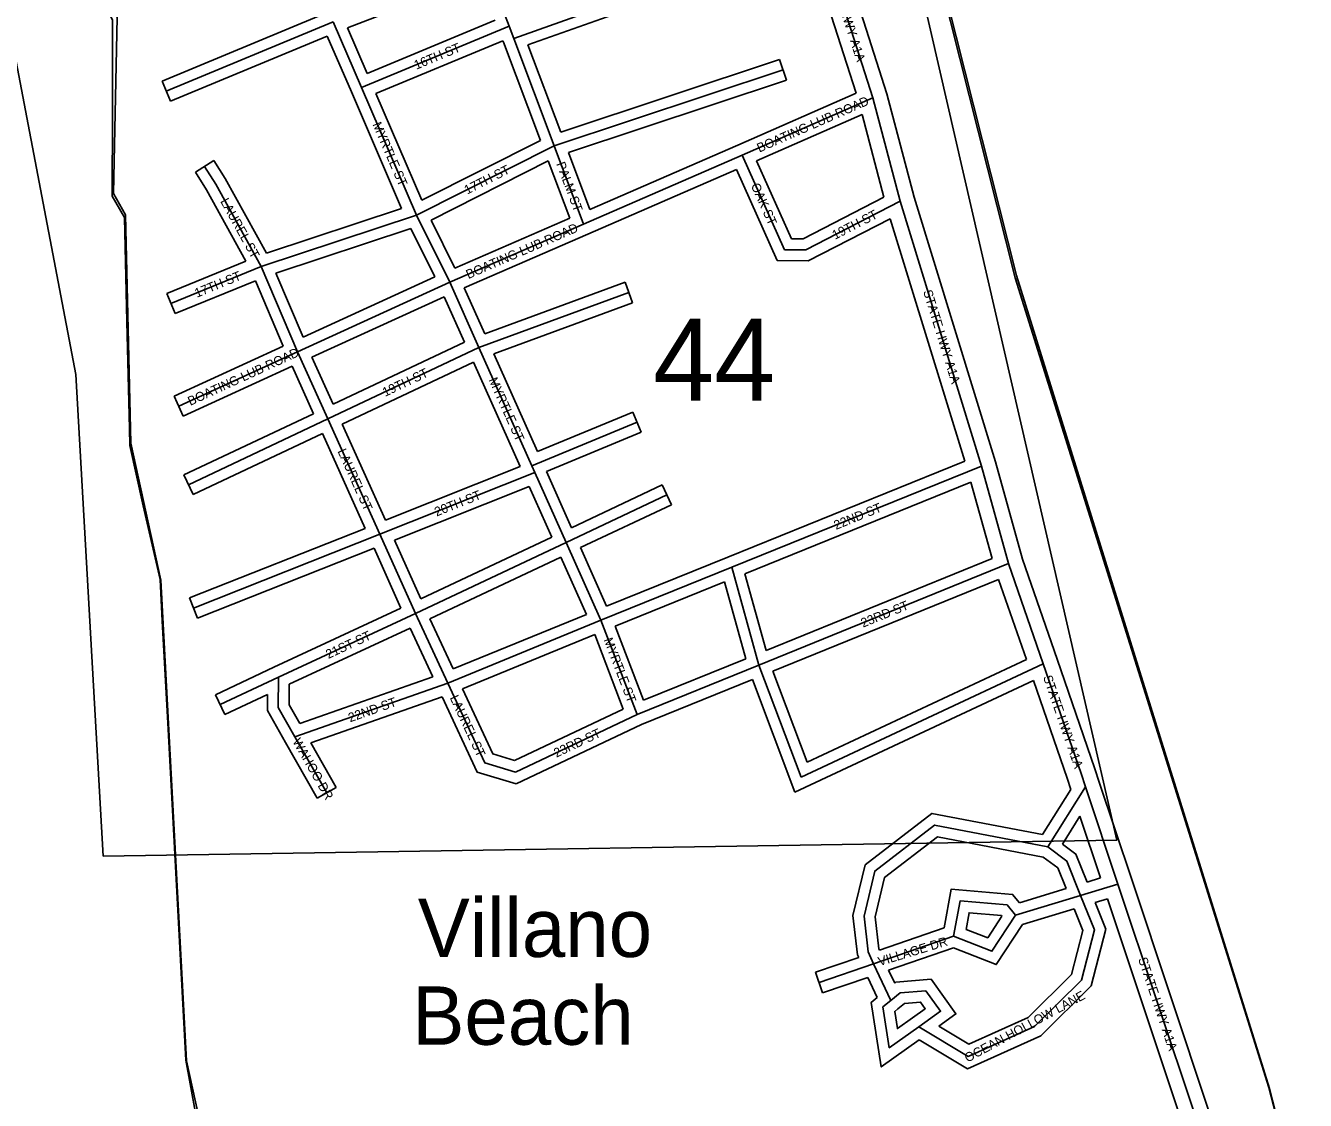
# Model space of a CAD drawing. Extents: x 418523 to 616617, y 1878279 to 2196743.
# Drawn here: x 558121 to 561629, y 2037441 to 2040386 of the extents above; entities that cross this region are included whole.
import ezdxf

# ---------------------------------------------------------------- set-up
doc = ezdxf.new("R2010")
doc.units = 0
for name, color, linetype in [('Level 1', 7, 'Continuous'), ('Level 2', 7, 'Continuous'), ('Level 22', 7, 'Continuous'), ('Level 23', 7, 'Continuous'), ('Level 31', 7, 'Continuous'), ('Level 32', 7, 'Continuous'), ('Level 34', 7, 'Continuous'), ('Level 44', 7, 'Continuous'), ('Level 5', 7, 'Continuous'), ('Level 8', 7, 'Continuous')]:
    doc.layers.add(name, color=color, linetype=linetype)

msp = doc.modelspace()

# ---------------------------------------------------------------- linework, layer by layer
at = {"layer": 'Level 1'}
for p, q in [((561111.615, 2038153.701), (560258.016, 2041868.734)), ((557803.795, 2041815.238), (558258.888, 2039429.953)), ((558258.888, 2039429.953), (558333.618, 2038110.032)), ((558333.618, 2038110.032), (561111.615, 2038153.701))]:
    msp.add_line(p, q, dxfattribs=at)
at = {"layer": 'Level 22'}
for p, q in [((560443.635, 2040188.321), (560292.207, 2040660.028)), ((560517.958, 2039904.832), (560443.635, 2040188.321)), ((560741.26, 2039179.102), (560517.958, 2039904.832)), ((560815.314, 2038911.978), (560741.26, 2039179.102)), ((560910.255, 2038637.165), (560815.314, 2038911.978)), ((561114.884, 2038033.312), (561025.939, 2038300.11)), ((561328.297, 2037393.436), (561114.884, 2038033.312))]:
    msp.add_line(p, q, dxfattribs=at)
msp.add_lwpolyline([(561025.939, 2038300.11), (561013.996, 2038336.144), (560910.255, 2038637.165)], dxfattribs=at)
at = {"layer": 'Level 23'}
for p, q in [((560482.054, 2040199.514), (560330.295, 2040672.254)), ((560397.589, 2040200.889), (560254.121, 2040647.801)), ((560556.439, 2039915.791), (560482.054, 2040199.515)), ((560473.716, 2039915.851), (560414.249, 2040142.678)), ((560779.658, 2039190.328), (560556.439, 2039915.791)), ((560695.19, 2039192.816), (560490.774, 2039857.165)), ((560853.53, 2038923.863), (560779.658, 2039190.328)), ((560769.945, 2038925.904), (560712.008, 2039134.892)), ((560948.064, 2038650.226), (560853.53, 2038923.862)), ((560863.974, 2038648.628), (560788.02, 2038868.481)), ((561152.832, 2038045.963), (561063.887, 2038312.761)), ((561067.106, 2038050.151), (561010.67, 2038219.435)), ((561365.509, 2037408.296), (561152.83, 2038045.967)), ((561280.85, 2037409.267), (561086.092, 2037993.211))]:
    msp.add_line(p, q, dxfattribs=at)
for points in [[(561063.909, 2038312.694), (561051.892, 2038348.953), (560948.073, 2038650.198)], [(560986.114, 2038293.124), (560976.1, 2038323.335), (560883.652, 2038591.59)]]:
    msp.add_lwpolyline(points, dxfattribs=at)
at = {"layer": 'Level 31'}
for p, q in [((559381.036, 2040558.063), (559446.457, 2040384.421)), ((559459.038, 2040351.294), (560098.475, 2040578.35)), ((558963.796, 2040396.614), (558506.568, 2040206.547)), ((559041.55, 2040216.393), (558963.796, 2040396.614)), ((559446.457, 2040384.421), (559041.55, 2040216.393)), ((559446.457, 2040384.421), (559459.038, 2040351.294)), ((559459.038, 2040351.294), (559569.749, 2040057.161)), ((559569.749, 2040057.161), (560197.105, 2040265.339)), ((559192.336, 2039866.874), (559041.55, 2040216.393)), ((560085, 2040031.071), (560443.635, 2040188.321)), ((559569.749, 2040057.161), (559192.336, 2039866.874)), ((559569.749, 2040057.161), (559650.581, 2039842.021)), ((559650.581, 2039842.021), (560085, 2040031.071)), ((560200.879, 2039772.2), (560085, 2040031.071)), ((558642.398, 2039951.619), (558611.805, 2040000.432)), ((558766.907, 2039726.179), (558642.398, 2039951.619)), ((558766.907, 2039726.179), (559192.336, 2039866.874)), ((559283.7, 2039682.981), (559192.336, 2039866.874)), ((559283.7, 2039682.981), (559650.581, 2039842.021)), ((558766.907, 2039726.179), (558519.584, 2039624.65)), ((558866.372, 2039492.441), (558766.907, 2039726.179)), ((558866.372, 2039492.441), (559283.7, 2039682.981)), ((559363.678, 2039504.21), (559283.7, 2039682.981)), ((559363.678, 2039504.21), (559774.563, 2039654.769)), ((559363.678, 2039504.21), (558949.501, 2039308.205)), ((559508.835, 2039179.8), (559363.678, 2039504.21)), ((558540.686, 2039343.117), (558866.372, 2039492.441)), ((558949.501, 2039308.205), (558866.372, 2039492.441)), ((558949.501, 2039308.205), (558567.986, 2039128.119)), ((559091.827, 2038992.166), (558949.501, 2039308.205)), ((559508.835, 2039179.8), (559797.065, 2039299.411)), ((559517.023, 2039161.595), (559091.827, 2038992.166)), ((559517.023, 2039161.595), (559508.835, 2039179.8)), ((559602.67, 2038970.081), (559517.023, 2039161.595)), ((560056.695, 2038901.968), (560741.26, 2039179.102)), ((559602.67, 2038970.081), (559878.259, 2039100.272)), ((559091.827, 2038992.166), (558581.653, 2038789.874)), ((559189.44, 2038774.798), (559091.827, 2038992.166)), ((559189.44, 2038774.798), (559602.67, 2038970.081)), ((559698.079, 2038756.721), (559602.67, 2038970.081)), ((560130.741, 2038633.389), (560815.314, 2038911.978)), ((559698.079, 2038756.721), (560056.695, 2038901.968)), ((560130.741, 2038633.389), (560056.695, 2038901.968)), ((558813.955, 2038600.511), (559189.44, 2038774.798)), ((559278.256, 2038584.366), (559189.44, 2038774.798)), ((559278.256, 2038584.366), (559698.079, 2038756.721)), ((559797.171, 2038497.895), (559698.079, 2038756.721)), ((559797.171, 2038497.895), (560130.741, 2038633.389)), ((560130.741, 2038633.389), (560246.498, 2038326.516)), ((560246.498, 2038326.516), (560910.255, 2038637.165)), ((558813.955, 2038600.511), (558654.115, 2038525.296)), ((559278.256, 2038584.366), (558859.446, 2038436.742)), ((559797.171, 2038497.895), (559463.54, 2038340.583)), ((558946.46, 2038283.407), (558859.446, 2038436.742)), ((560922.569, 2038135.64), (561025.939, 2038300.11)), ((561114.884, 2038033.312), (561012.811, 2038002.303)), ((561012.811, 2038002.303), (560834.34, 2037947.856)), ((560664.73, 2037890.476), (560444.708, 2037814.684)), ((560444.708, 2037814.684), (560295.701, 2037763.435)), ((560444.708, 2037814.684), (560492.592, 2037714.551))]:
    msp.add_line(p, q, dxfattribs=at)
for points in [[(560517.958, 2039904.832), (560259.156, 2039772.047), (560200.879, 2039772.2)], [(558859.446, 2038436.742), (558813.733, 2038517.233), (558813.955, 2038600.511)], [(559463.54, 2038340.583), (559379.986, 2038365.534), (559278.256, 2038584.366)], [(560922.569, 2038135.64), (560612.628, 2038195), (560448.54, 2038068.875), (560419.077, 2037945.67), (560430.54, 2037847.815), (560444.708, 2037814.684)], [(561012.811, 2038002.303), (560975.046, 2038096.591), (560922.569, 2038135.64)], [(560569.056, 2037642.345), (560704.731, 2037561.256), (560886.126, 2037642.97), (561015.058, 2037770.281), (561050.575, 2037908.016), (561012.811, 2038002.303)], [(560834.34, 2037947.856), (560810.975, 2037976.283), (560682.403, 2037987.165), (560664.73, 2037890.476)], [(560664.73, 2037890.476), (560769.784, 2037849.472), (560834.34, 2037947.856)], [(560492.592, 2037714.551), (560471.006, 2037696.787), (560488.452, 2037585.097), (560569.056, 2037642.345)], [(560569.056, 2037642.345), (560629.033, 2037684.736), (560588.32, 2037741.211), (560517.986, 2037735.213), (560492.592, 2037714.551)]]:
    msp.add_lwpolyline(points, dxfattribs=at)
at = {"layer": 'Level 32'}
for p, q in [((559003.689, 2040379.881), (559363.634, 2040519.16)), ((559497.885, 2040333.251), (560108.514, 2040550.078)), ((558924.217, 2040412.65), (558495.052, 2040234.25)), ((559057.378, 2040255.441), (559003.69, 2040379.881)), ((559408.15, 2040401.005), (559057.378, 2040255.441)), ((558947.978, 2040357.546), (558518.085, 2040178.845)), ((559014.003, 2040204.508), (558947.978, 2040357.546)), ((559429.391, 2040344.857), (559081.147, 2040200.343)), ((559429.392, 2040344.857), (559430.992, 2040340.643)), ((559430.96, 2040340.726), (559532.179, 2040071.815)), ((559497.885, 2040333.251), (559587.67, 2040094.716)), ((559587.67, 2040094.716), (560187.656, 2040293.813)), ((560187.656, 2040293.813), (560206.554, 2040236.864)), ((559608.805, 2040038.51), (560206.554, 2040236.864)), ((558518.085, 2040178.845), (558495.052, 2040234.25)), ((559151.813, 2039885.071), (559014.003, 2040204.509)), ((560072.954, 2040058.546), (560397.59, 2040200.889)), ((559207.268, 2039908), (559081.147, 2040200.342)), ((560124.735, 2040015.733), (560414.249, 2040142.678)), ((559532.179, 2040071.815), (559207.268, 2039908)), ((559608.805, 2040038.511), (559667.562, 2039882.127)), ((559667.562, 2039882.126), (560073.03, 2040058.579)), ((558586.385, 2039984.5), (558637.227, 2040016.364)), ((558668.26, 2039966.848), (558637.227, 2040016.364)), ((559553.418, 2040015.327), (559232.475, 2039853.512)), ((559553.418, 2040015.326), (559612.457, 2039858.191)), ((559662.553, 2039814.511), (560069.749, 2039991.715)), ((560181.417, 2039742.25), (560069.749, 2039991.714)), ((560220.342, 2039802.148), (560124.735, 2040015.734)), ((558616.538, 2039936.388), (558586.385, 2039984.5)), ((558781.13, 2039762.48), (558668.26, 2039966.847)), ((558724.369, 2039741.146), (558616.538, 2039936.389)), ((558781.13, 2039762.481), (559151.813, 2039885.07)), ((559297.898, 2039721.832), (559232.475, 2039853.512)), ((559297.898, 2039721.833), (559612.458, 2039858.191)), ((558807.277, 2039707.93), (559177.049, 2039830.218)), ((559243.04, 2039697.395), (559177.049, 2039830.218)), ((559323.48, 2039667.526), (559662.514, 2039814.494)), ((558724.37, 2039741.146), (558508.191, 2039652.402)), ((558750.9, 2039687.176), (558530.977, 2039596.896)), ((558827.34, 2039507.547), (558750.9, 2039687.176)), ((558881.922, 2039532.518), (558807.277, 2039707.93)), ((558881.922, 2039532.519), (559243.04, 2039697.395)), ((559379.635, 2039542.007), (559764.241, 2039682.938)), ((559764.241, 2039682.938), (559784.885, 2039626.6)), ((558530.977, 2039596.896), (558508.191, 2039652.402)), ((558906.003, 2039477.554), (559268.661, 2039643.133)), ((559324.301, 2039518.765), (559268.661, 2039643.134)), ((559379.635, 2039542.006), (559323.48, 2039667.526)), ((559404.199, 2039487.105), (559784.885, 2039626.6)), ((558528.184, 2039370.388), (558827.34, 2039507.547)), ((559324.302, 2039518.765), (558964.283, 2039348.39)), ((558964.283, 2039348.389), (558906.003, 2039477.554)), ((559524.299, 2039218.696), (559404.199, 2039487.105)), ((558553.19, 2039315.846), (558851.441, 2039452.589)), ((558910.027, 2039322.746), (558851.441, 2039452.589)), ((559348.81, 2039463.981), (558988.945, 2039293.679)), ((559476.831, 2039177.873), (559348.811, 2039463.982)), ((558528.184, 2039370.388), (558553.19, 2039315.846)), ((559524.298, 2039218.696), (559785.566, 2039327.12)), ((559785.566, 2039327.12), (559808.565, 2039271.701)), ((558910.027, 2039322.746), (558555.18, 2039155.248)), ((559107.394, 2039030.661), (558988.945, 2039293.679)), ((558934.688, 2039268.036), (558580.793, 2039100.988)), ((559051.579, 2039008.479), (558934.688, 2039268.036)), ((559548.846, 2039163.921), (559808.565, 2039271.701)), ((560045.438, 2038929.776), (560695.19, 2039192.816)), ((558580.793, 2039100.988), (558555.18, 2039155.248)), ((559476.831, 2039177.873), (559107.394, 2039030.661)), ((559617.552, 2039010.291), (559548.846, 2039163.921)), ((559501.388, 2039123.07), (559132.025, 2038975.887)), ((559563.29, 2038984.651), (559501.389, 2039123.069)), ((559617.553, 2039010.291), (559865.445, 2039127.397)), ((559865.445, 2039127.397), (559891.074, 2039073.146)), ((560092.72, 2038884.185), (560712.007, 2039134.892)), ((559642.052, 2038955.504), (559891.074, 2039073.146)), ((559051.579, 2039008.479), (558570.595, 2038817.762)), ((559204.278, 2038814.992), (559132.025, 2038975.887)), ((559204.278, 2038814.991), (559563.29, 2038984.651)), ((559076.215, 2038953.701), (558592.712, 2038761.986)), ((559149.935, 2038789.536), (559076.215, 2038953.701)), ((559713.65, 2038795.395), (559642.053, 2038955.504)), ((559229.247, 2038760.426), (559587.79, 2038929.866)), ((559658.06, 2038772.721), (559587.79, 2038929.866)), ((559713.65, 2038795.395), (560045.434, 2038929.774)), ((560150.694, 2038673.897), (560769.945, 2038925.903)), ((560150.694, 2038673.898), (560092.72, 2038884.185)), ((560169.13, 2038616.621), (560788.021, 2038868.481)), ((559736.62, 2038739.961), (560036.73, 2038861.511)), ((560094.728, 2038651.141), (560036.73, 2038861.511)), ((558592.712, 2038761.986), (558570.595, 2038817.762)), ((558801.324, 2038627.724), (559149.935, 2038789.536)), ((559293.346, 2038622.991), (559658.061, 2038772.721)), ((558843.905, 2038581.336), (559174.91, 2038734.977)), ((559237.086, 2038601.663), (559174.91, 2038734.978)), ((559293.346, 2038622.99), (559229.247, 2038760.426)), ((559814.244, 2038537.209), (559736.62, 2038739.961)), ((559318.699, 2038568.537), (559681.049, 2038717.298)), ((559759.203, 2038513.16), (559681.049, 2038717.298)), ((558801.181, 2038627.656), (558641.342, 2038552.441)), ((559814.244, 2038537.21), (560094.728, 2038651.141)), ((560263.131, 2038367.423), (560863.974, 2038648.627)), ((559237.086, 2038601.662), (558873.14, 2038473.378)), ((559809.224, 2038470.408), (560113.53, 2038594.016)), ((560113.53, 2038594.016), (560229.865, 2038285.606)), ((560169.13, 2038616.621), (560263.131, 2038367.424)), ((560229.865, 2038285.607), (560883.652, 2038591.59)), ((558666.89, 2038498.151), (558641.342, 2038552.441)), ((558783.828, 2038553.178), (558666.89, 2038498.151)), ((559262.537, 2038547.014), (558903.234, 2038420.366)), ((559759.203, 2038513.16), (559461.128, 2038372.613)), ((559809.224, 2038470.407), (559465.954, 2038308.551)), ((558920.368, 2038268.6), (558833.354, 2038421.935)), ((558972.553, 2038298.213), (558903.234, 2038420.366)), ((558920.368, 2038268.6), (558972.553, 2038298.213)), ((560908.078, 2038168.961), (560986.115, 2038293.124)), ((560962.726, 2038143.153), (561010.67, 2038219.435)), ((561067.105, 2038050.151), (561030.428, 2038039.008)), ((560972.819, 2038021.467), (560844.777, 2037982.405)), ((561086.093, 2037993.211), (561052.82, 2037983.102)), ((560995.208, 2037965.566), (560853.471, 2037922.326)), ((560638.374, 2037913.128), (560461.321, 2037852.136)), ((560664.085, 2037858.522), (560486.288, 2037797.275)), ((560404.437, 2037832.557), (560285.944, 2037791.803)), ((560305.46, 2037735.065), (560285.944, 2037791.803)), ((560486.288, 2037797.276), (560503.217, 2037761.871)), ((560429.18, 2037777.617), (560305.46, 2037735.065)), ((560429.18, 2037777.616), (560455.397, 2037722.793))]:
    msp.add_line(p, q, dxfattribs=at)
for points in [[(560473.716, 2039915.851), (560251.946, 2039802.067), (560220.342, 2039802.148)], [(560490.774, 2039857.165), (560266.367, 2039742.028), (560181.417, 2039742.25)], [(558833.359, 2038421.926), (558783.71, 2038509.346), (558783.829, 2038553.178)], [(558873.141, 2038473.378), (558843.755, 2038525.121), (558843.905, 2038581.337)], [(559461.128, 2038372.612), (559401.502, 2038390.419), (559318.7, 2038568.537)], [(559465.954, 2038308.552), (559358.47, 2038340.649), (559262.537, 2038547.014)], [(560908.079, 2038168.961), (560605.032, 2038227.001), (560421.834, 2038086.186), (560388.66, 2037947.469), (560401.249, 2037840.011), (560404.437, 2037832.557)], [(560910.175, 2038107.466), (560620.224, 2038162.999), (560475.247, 2038051.564), (560449.494, 2037943.871), (560459.832, 2037855.617), (560461.321, 2037852.136)], [(561030.428, 2038039.008), (560999.748, 2038115.605), (560962.726, 2038143.153)], [(560972.819, 2038021.467), (560950.345, 2038077.576), (560910.175, 2038107.466)], [(560844.777, 2037982.404), (560826.115, 2038005.11), (560657.79, 2038019.356), (560638.373, 2037913.126)], [(560570.47, 2037606.549), (560702.78, 2037527.473), (560903.367, 2037617.832), (561042.038, 2037754.76), (561082.08, 2037910.044), (561052.82, 2037983.101)], [(560624.014, 2037644.449), (560706.683, 2037595.04), (560868.885, 2037668.108), (560988.078, 2037785.801), (561019.07, 2037905.988), (560995.208, 2037965.566)], [(560664.085, 2037858.522), (560781.527, 2037812.684), (560853.471, 2037922.326)], [(560797.148, 2037945.858), (560795.834, 2037947.456), (560707.017, 2037954.974), (560698.692, 2037909.425)], [(560698.692, 2037909.425), (560758.04, 2037886.26), (560797.148, 2037945.858)], [(560624.014, 2037644.449), (560671.077, 2037677.716), (560602.713, 2037772.548), (560506.224, 2037764.32), (560503.218, 2037761.871)], [(560455.396, 2037722.793), (560438.723, 2037709.073), (560466.294, 2037532.563), (560570.47, 2037606.55)], [(560511.655, 2037691.386), (560503.29, 2037684.501), (560510.611, 2037637.632), (560551.685, 2037666.805)], [(560551.74, 2037666.843), (560586.989, 2037691.757), (560573.928, 2037709.875), (560529.749, 2037706.106), (560511.655, 2037691.386)]]:
    msp.add_lwpolyline(points, dxfattribs=at)
at = {"layer": 'Level 5'}
for points in [[(558480.859, 2048403.582), (558612.253, 2047786.26), (558637.194, 2047761.189), (558850.905, 2046826.801), (558933.491, 2046584.786), (559303.826, 2045099.706), (559402.915, 2044799.27), (559419.167, 2044665.847), (559601.03, 2044190.058), (559642.025, 2043981.514), (559732.97, 2043747.81), (559823.529, 2043397.383), (559864.951, 2043313.891), (559889.275, 2043105.417), (560210.962, 2042045.656), (560235.515, 2041895.503), (560293.449, 2041770.261), (560293.19, 2041686.899), (560384.106, 2041444.845), (560441.513, 2041152.908), (560483.035, 2041102.758), (560836.988, 2039701.08), (561530.034, 2037473.017), (561628.823, 2037089.219)], [(558701.491, 2036698.557), (558652.256, 2036940.472), (558602.662, 2037074.015), (558611.818, 2037324.081), (558562.513, 2037549.325), (558491.768, 2038866.694), (558409.61, 2039242.092), (558394.958, 2039867.386), (558361.776, 2039925.837), (558371.678, 2040409.308), (558189.328, 2040726.683), (558190.66, 2041143.503), (558024.723, 2041385.806), (558008.868, 2041644.272), (557785.573, 2042195.222), (557769.36, 2042336.976), (557579.157, 2042812.764), (557512.764, 2042904.696), (557090.478, 2043798.061)]]:
    msp.add_lwpolyline(points, dxfattribs=at)
at = {"layer": 'Level 8'}
for points in [[(559584.629, 2043067.262), (559782.645, 2042449.251), (560054.649, 2042576.256), (560215.662, 2042048.246), (560231.665, 2041898.243), (560289.669, 2041773.241), (560289.67, 2041689.239), (560380.676, 2041439.235), (560437.683, 2041147.228), (560479.685, 2041097.228), (560833.718, 2039695.2), (561528.774, 2037476.157), (561627.783, 2037092.15)], [(558601.708, 2037326.121), (558560.703, 2037551.125), (558511.685, 2038458.145), (558495.68, 2038755.151), (558489.678, 2038868.154), (558443.674, 2039070.158), (558406.67, 2039235.161), (558405.669, 2039281.163), (558398.664, 2039575.17), (558392.658, 2039860.176), (558358.656, 2039919.176), (558359.652, 2040145.182), (558359.648, 2040402.188), (558217.64, 2040663.192), (558186.638, 2040720.193), (558186.634, 2040977.199), (558187.63, 2041136.203), (558117.627, 2041238.204), (558020.623, 2041379.206), (558005.618, 2041637.212)]]:
    msp.add_lwpolyline(points, dxfattribs=at)

# ---------------------------------------------------------------- texts
at = {"layer": 'Level 2'}
msp.add_text('44', height=225, dxfattribs=at).set_placement((559840.779, 2039358.186))
at = {"layer": 'Level 34'}
for s, height, rotation, p in [('STATE HWY A1A', 25, 287.796633, (560317.73, 2040539.636)), ('16TH ST', 25, 22.536761, (559192.066, 2040265.323)), ('BOATING LUB ROAD', 24.99916, 23.675467, (560132.183, 2040038.113)), ('MYRTLE ST', 25, 293.334939, (559071.406, 2040115.633)), ('17TH ST', 25, 26.755839, (559331.265, 2039922.923)), ('PALM ST', 25, 290.591153, (559575.035, 2040007.554)), ('OAK ST', 25, 294.113658, (560108.367, 2039948.276)), ('LAUREL ST', 25, 298.910433, (558653.968, 2039904.816)), ('19TH ST', 25, 27.160692, (560339.617, 2039799.282)), ('BOATING LUB ROAD', 25, 23.435675, (559334.702, 2039691.468)), ('17TH ST', 25, 22.31795, (558590.591, 2039640.29)), ('STATE HWY A1A', 25, 287.101803, (560580.822, 2039658.028)), ('BOATING LUB ROAD', 25, 24.630239, (558572.601, 2039344)), ('19TH ST', 25, 25.324639, (559106.42, 2039368.638)), ('MYRTLE ST', 25, 294.105231, (559389.729, 2039415.386)), ('LAUREL ST', 24.9992, 294.243133, (558975.515, 2039220.002)), ('20TH ST', 25, 21.725356, (559247.608, 2039040.786)), ('22ND ST', 24.9992, 22.038972, (560342.364, 2039004.132)), ('23RD ST', 25, 22.143361, (560416.475, 2038736.176)), ('21ST ST', 25, 24.898236, (558950.821, 2038650.261)), ('MYRTLE ST', 25, 290.948322, (559705.209, 2038703.141)), ('STATE HWY A1A', 25, 289.014717, (560909.49, 2038601.023)), ('22ND ST', 25, 19.416083, (559010.625, 2038476.777)), ('LAUREL ST', 25, 294.931453, (559283.134, 2038544.226)), ('23RD ST', 25, 25.243808, (559575.861, 2038379.726)), ('WAHOO DR', 24.9992, 299.573003, (558851.981, 2038424.576)), ('VILLAGE DR', 24.9992, 16.897692, (560461.973, 2037808.512)), ('STATE HWY A1A', 24.99916, 288.443708, (561170.101, 2037828.251)), ('OCEAN HOLLOW LANE', 25, 28.532808, (560702.922, 2037543.904))]:
    msp.add_text(s, height=height, rotation=rotation, dxfattribs=at).set_placement(p)
at = {"layer": 'Level 44'}
for s, p in [('Villano', (559196.018, 2037833.661)), ('Beach', (559181.08, 2037593.059))]:
    msp.add_text(s, height=160, dxfattribs=at).set_placement(p)

doc.saveas('drawing.dxf')
